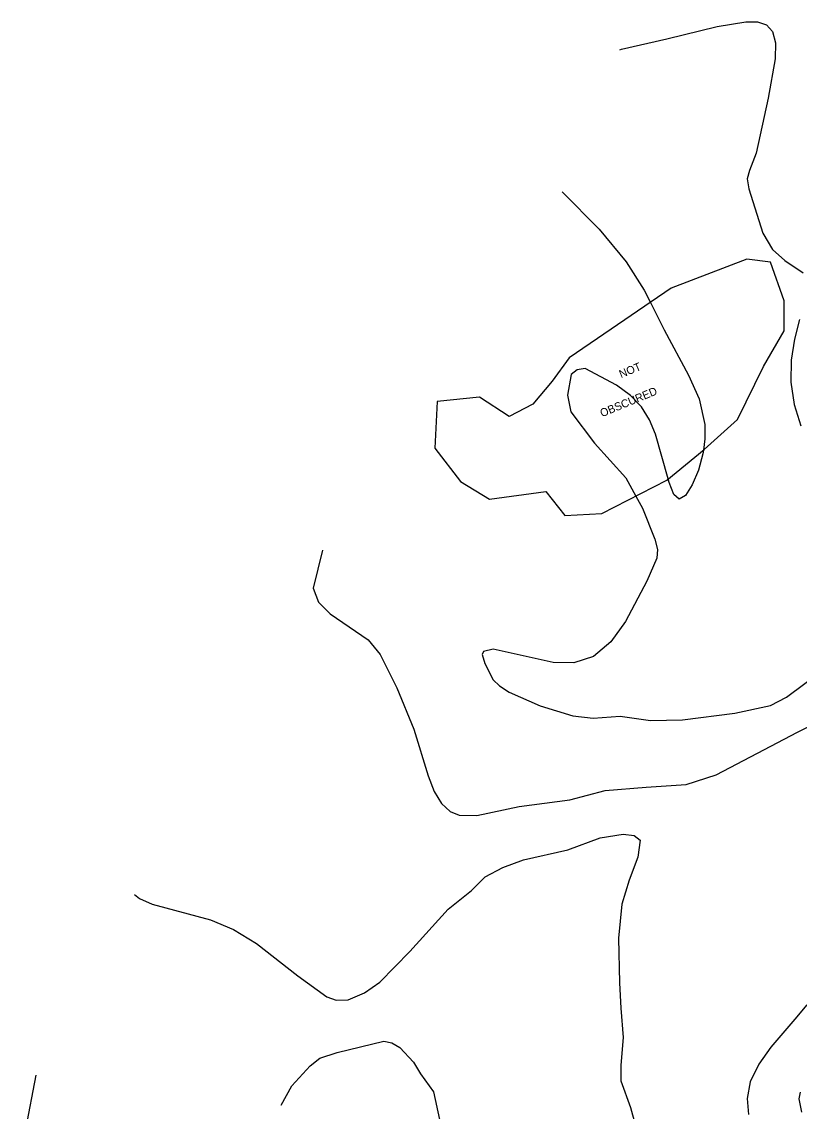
# Model space of a CAD drawing. Extents: x 1475150 to 2003689, y 770235 to 1112803.
# Drawn here: x 2001995.5 to 2002189.9, y 771186.6 to 771458.8 of the extents above; entities that cross this region are included whole.
import ezdxf

# ---------------------------------------------------------------- set-up
doc = ezdxf.new("R2010")
doc.units = 0
for name, color, linetype in [('RD_DTM_Major2', 7, 'Continuous'), ('RD_DTM_Minor1', 7, 'Continuous'), ('RD_DTM_Minor2', 7, 'Continuous'), ('RD_DTM_Obscure', 7, 'Continuous'), ('RD_TX_Misc1', 7, 'Continuous')]:
    doc.layers.add(name, color=color, linetype=linetype)

msp = doc.modelspace()

# ---------------------------------------------------------------- linework, layer by layer
at = {"layer": 'RD_DTM_Major2'}
for points in [[(2002060.38, 771188.04), (2002063.06, 771192.92), (2002067.6, 771197.93), (2002070.05, 771199.82), (2002074.38, 771201.21), (2002086.04, 771204.08), (2002088.05, 771203.66), (2002090.03, 771202.46), (2002093.42, 771198.84), (2002095.21, 771195.87), (2002098.42, 771191.41), (2002099.93, 771184.46)], [(2001999.08, 771195.54), (2001996.44, 771182.04), (2001995.55, 771173.3), (2001996.33, 771162.49), (2001997.08, 771148.3), (2001997.36, 771141.96), (2001997.83, 771139.72), (2001998.77, 771137.81), (2002000.34, 771136.02), (2002005.21, 771132.62), (2002015.45, 771127.76), (2002025.69, 771123.97), (2002029.51, 771126.73), (2002033.14, 771131.27), (2002041.9, 771146.98), (2002050.37, 771165.72), (2002055.23, 771177.19)]]:
    msp.add_lwpolyline(points, dxfattribs=at)
at = {"layer": 'RD_DTM_Minor1'}
for points in [[(2002152.66, 771388.68), (2002156.11, 771381.78), (2002162.19, 771370.49), (2002164.86, 771364.58), (2002166.29, 771358.14), (2002166.31, 771354.61), (2002165.91, 771351.75)], [(2002157.09, 771344.54), (2002153.98, 771355.76), (2002152.45, 771359.33), (2002150.41, 771362.55), (2002147.69, 771365.44), (2002144.19, 771368.02), (2002136.37, 771372.14), (2002134.39, 771371.85), (2002132.88, 771370.64), (2002131.97, 771365.5), (2002132.79, 771361.32), (2002138.69, 771353.47), (2002146.55, 771344.82), (2002149.02, 771340.26)]]:
    msp.add_lwpolyline(points, dxfattribs=at)
at = {"layer": 'RD_DTM_Minor2'}
for points in [[(2002145.01, 771451.82), (2002145.46, 771451.96), (2002156.79, 771454.54), (2002169.37, 771457.57), (2002176.54, 771458.79), (2002179.41, 771458.74), (2002181.65, 771457.99), (2002183.19, 771456.33), (2002183.92, 771453.54), (2002183.83, 771449.52), (2002182.12, 771439.71), (2002179.09, 771425.99), (2002177.45, 771421.63), (2002176.82, 771419.56), (2002177.25, 771417.03), (2002180.8, 771405.99), (2002183.22, 771401.86), (2002186.3, 771399.16), (2002190.84, 771396.04)], [(2002130.64, 771416.29), (2002139.9, 771406.94), (2002146.65, 771398.79), (2002151.13, 771391.74), (2002152.66, 771388.68)], [(2002189.92, 771384.38), (2002188.68, 771379.51), (2002187.85, 771374.22), (2002187.8, 771368.72), (2002188.62, 771363.18), (2002190.31, 771357.79)], [(2002165.91, 771351.75), (2002165.78, 771350.8), (2002164.67, 771346.77), (2002163.15, 771343.07), (2002161.47, 771340.41), (2002159.86, 771339.47), (2002158.5, 771340.7), (2002157.34, 771343.64), (2002157.09, 771344.54)], [(2002149.02, 771340.26), (2002150.68, 771337.21), (2002153.82, 771329.48), (2002154.42, 771326.88), (2002154.27, 771324.75), (2002151.78, 771319.03), (2002146.47, 771308.89), (2002142.79, 771303.83), (2002138.44, 771300.15), (2002133.51, 771298.58), (2002128.35, 771298.66), (2002113.36, 771302.03), (2002110.94, 771301.47), (2002110.66, 771300.69), (2002111.25, 771298.46), (2002113.4, 771294.37), (2002114.95, 771292.86), (2002117.4, 771291.25), (2002125.12, 771287.87), (2002133.25, 771285.38), (2002138.35, 771284.75), (2002145.14, 771285.24), (2002152.73, 771284.23), (2002160.66, 771284.36), (2002173.75, 771286.02), (2002182.68, 771287.97), (2002186.72, 771290.06), (2002195.85, 771296.83)], [(2002070.73, 771326.76), (2002068.35, 771317.28), (2002069.72, 771313.72), (2002072.62, 771310.81), (2002082.13, 771304.37), (2002085.15, 771300.68), (2002089.3, 771292.37), (2002093.52, 771281.99), (2002097.13, 771270.34), (2002098.66, 771266.49), (2002100.47, 771263.42), (2002102.59, 771261.48), (2002104.89, 771260.52), (2002109.32, 771260.42), (2002119.89, 771262.72), (2002132.54, 771264.4), (2002141.34, 771266.67), (2002151.62, 771267.57), (2002161.59, 771268.18), (2002169.15, 771270.6), (2002179.42, 771276.04), (2002189.48, 771281.29), (2002194.73, 771283.97)], [(2002023.73, 771240.69), (2002024.93, 771239.69), (2002028.11, 771238.26), (2002042.73, 771234.42), (2002048.47, 771231.98), (2002054.2, 771228.46), (2002064.56, 771220.36), (2002071.81, 771215.17), (2002074.12, 771214.3), (2002077.1, 771214.42), (2002081.23, 771216.16), (2002085.05, 771218.82), (2002092.5, 771226.46), (2002102.09, 771237.03), (2002107.97, 771241.68), (2002111.41, 771245.12), (2002115.81, 771247.48), (2002120.93, 771249.38), (2002132.03, 771251.86), (2002140.13, 771254.88), (2002145.87, 771255.79), (2002148.59, 771255.49), (2002150.11, 771254.28), (2002149.5, 771250.04), (2002147.39, 771244.3), (2002145.57, 771238.26), (2002144.67, 771229.8), (2002144.97, 771218.61), (2002145.27, 771212.27), (2002145.87, 771205.01), (2002145.27, 771198.06), (2002145.27, 771194.13), (2002147.69, 771187.48), (2002149.8, 771179.93)], [(2002191.77, 771213.18), (2002188.76, 771209.54), (2002182.74, 771202.56), (2002179.75, 771198.3), (2002177.63, 771193.94), (2002176.85, 771189.74), (2002177.2, 771185.78)], [(2002190.09, 771191.34), (2002189.78, 771189.64), (2002190.46, 771186.33)]]:
    msp.add_lwpolyline(points, dxfattribs=at)
at = {"layer": 'RD_DTM_Obscure'}
msp.add_lwpolyline([(2002126.54, 771341.4), (2002131.29, 771335.43), (2002140.57, 771335.89), (2002156.75, 771344.26), (2002166.09, 771351.89), (2002174.44, 771359.39), (2002180.97, 771372.64), (2002186.08, 771381.58), (2002186.08, 771389.04), (2002182.7, 771398.73), (2002176.77, 771399.49), (2002157.83, 771392.22), (2002142.87, 771381.98), (2002132.39, 771374.83), (2002128.09, 771368.96), (2002123.32, 771363.23), (2002117.37, 771360.15), (2002109.98, 771364.96), (2002099.37, 771363.91), (2002098.75, 771352.25), (2002105.19, 771343.88), (2002112.42, 771339.48), (2002126.54, 771341.4)], dxfattribs=at)

# ---------------------------------------------------------------- texts
at = {"layer": 'RD_TX_Misc1'}
for s, rotation, p in [('NOT', 22.563, (2002145.35, 771369.72)), ('OBSCURED', 22.5625, (2002140.58, 771359.96))]:
    msp.add_text(s, height=2, rotation=rotation, dxfattribs=at).set_placement(p)

doc.saveas('drawing.dxf')
